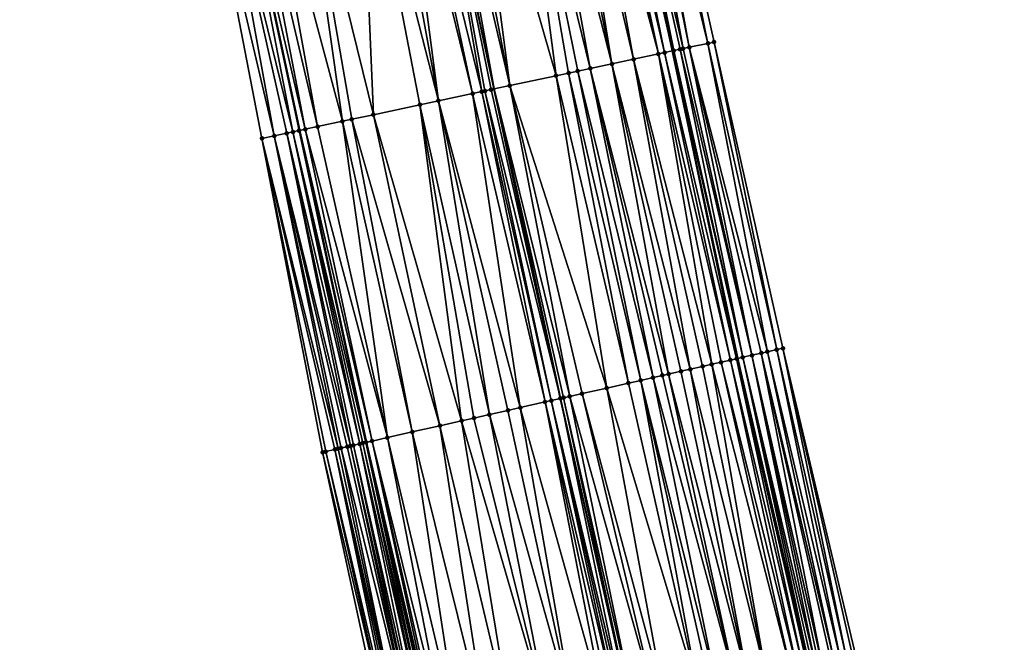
# Model space of a CAD drawing. Header units: feet. Extents: x 2004186 to 2014793, y 836912 to 864902.
# Tile 853 of 974: x 2004302 to 2004364, y 859717 to 859756. Entities that reach past the tile are written whole.
import ezdxf

# ---------------------------------------------------------------- set-up
doc = ezdxf.new("R2010")
doc.units = ezdxf.units.FT
doc.header["$LTSCALE"] = 100
doc.header["$MEASUREMENT"] = 0
for name, color, linetype, lineweight in [('EP_Travel Lane', 5, 'Continuous', 40), ('GPL_Skip Line', 2, 'Continuous', 40), ('Road Shots', 4, 'Continuous', 200), ('Road X-Section', 30, 'Continuous', 13)]:
    doc.layers.add(name, color=color, linetype=linetype, lineweight=lineweight)
doc.layers.add('I-77 SB_MM21-27-Surface-Border', color=7, linetype='Continuous')
doc.layers.add('I-77 SB_MM21-27-Surface-TIN', color=7, linetype='Continuous')

msp = doc.modelspace()

# ---------------------------------------------------------------- linework, layer by layer
at = {"layer": 'EP_Travel Lane'}
for points in [[(2004370.609287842, 859534.8401282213, 444.7023760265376), (2004365.586536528, 859554.198280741, 444.5180011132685), (2004360.538805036, 859573.7439302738, 444.3311443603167), (2004355.833348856, 859593.1816464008, 444.1446827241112), (2004351.127920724, 859612.6192466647, 443.9445826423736), (2004346.422477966, 859632.0569073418, 443.7515947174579), (2004341.677288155, 859651.6960678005, 443.6225728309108), (2004337.259155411, 859671.2012595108, 443.4504343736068), (2004332.840938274, 859690.7068237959, 443.3382586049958), (2004328.422724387, 859710.2123737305, 443.2237694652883), (2004324.004485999, 859729.7180318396, 443.1266894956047), (2004319.777487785, 859749.4203720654, 443.0340819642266), (2004315.594744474, 859768.9780298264, 442.9813244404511), (2004311.411994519, 859788.5357186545, 442.939242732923), (2004307.229234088, 859808.0934564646, 442.913986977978), (2004303.292697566, 859827.8972371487, 442.8676205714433)], [(2004394.028624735, 859540.9054419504, 443.790683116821), (2004389.021615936, 859560.2676880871, 443.6073706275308), (2004384.070726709, 859579.4665807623, 443.4164392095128), (2004379.31729616, 859598.892573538, 443.2255498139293), (2004374.563869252, 859618.3185514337, 443.0329078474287), (2004369.810325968, 859637.7450049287, 442.8962824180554), (2004365.101397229, 859656.9891307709, 442.7436499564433), (2004360.68665407, 859676.4951292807, 442.5776442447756), (2004356.274739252, 859696.0019191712, 442.4348379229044), (2004351.862804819, 859715.5087957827, 442.3059902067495), (2004347.450813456, 859735.015924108, 442.2176463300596), (2004343.332873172, 859754.4461153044, 442.1139658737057), (2004339.193966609, 859774.0130832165, 442.0454453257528), (2004335.055049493, 859793.5801010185, 441.9940504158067), (2004330.916120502, 859813.1471749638, 441.9619321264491)]]:
    msp.add_polyline3d(points, dxfattribs=at)
at = {"layer": 'GPL_Skip Line'}
msp.add_polyline3d([(2004382.848236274, 859538.0100961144, 444.2493343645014), (2004377.827073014, 859557.3686604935, 444.0649682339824), (2004372.82335508, 859576.7315324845, 443.871748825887), (2004368.091136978, 859596.1627890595, 443.6917296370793), (2004363.358942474, 859615.5939487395, 443.5003008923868), (2004358.626712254, 859635.0252550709, 443.3261405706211), (2004353.897575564, 859654.4575542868, 443.1810978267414), (2004349.484975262, 859673.9640739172, 443.0206597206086), (2004345.072343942, 859693.4707306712, 442.8822871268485), (2004340.659691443, 859712.9774810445, 442.7589795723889), (2004336.246989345, 859732.4844506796, 442.670955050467), (2004332.061993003, 859752.0414324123, 442.5726019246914), (2004327.8865465, 859771.6006229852, 442.5116710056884), (2004323.711088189, 859791.1598688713, 442.4697393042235), (2004319.535634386, 859810.7190936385, 442.4205535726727)], dxfattribs=at)
at = {"layer": 'I-77 SB_MM21-27-Surface-Border', "color": 3, "linetype": 'ByBlock', "lineweight": -2}
for points in [[(2004369.101899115, 859534.4494449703, 444.7322139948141), (2004364.467934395, 859553.9083950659, 444.5433729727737), (2004358.636941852, 859573.2810689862, 444.3657827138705), (2004353.51608965, 859592.6176496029, 444.1824932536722), (2004348.395236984, 859611.9542321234, 443.9994279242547), (2004343.468707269, 859631.338128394, 443.8151451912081), (2004338.681330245, 859651.0186753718, 443.6727696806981), (2004334.268678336, 859670.5254231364, 443.549039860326), (2004329.856021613, 859690.032192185, 443.4287412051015), (2004325.443353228, 859709.5390127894, 443.3167337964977), (2004321.225735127, 859729.0900532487, 443.2196111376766), (2004317.392204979, 859748.9113650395, 443.0988366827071), (2004313.607937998, 859768.55409352, 443.0477210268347), (2004310.019273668, 859788.2385305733, 442.9807805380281), (2004306.626188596, 859807.9647857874, 442.9356518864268), (2004302.095008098, 859827.6606911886, 442.9110677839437)], [(2004331.467112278, 859813.264646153, 441.9116234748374), (2004336.620596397, 859793.9138843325, 441.8542101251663), (2004341.578468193, 859774.5214592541, 441.8281914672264), (2004345.949507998, 859755.0040210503, 441.8883311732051), (2004350.293128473, 859735.6571461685, 441.9509017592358), (2004354.90093184, 859716.1941710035, 442.0175414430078), (2004359.508648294, 859696.7315800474, 442.1460058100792), (2004363.726179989, 859677.1809215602, 442.3045980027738), (2004368.13875957, 859657.6744935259, 442.4797731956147), (2004372.813527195, 859638.4740690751, 442.6378784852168), (2004377.5458314, 859619.0424589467, 442.7762663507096), (2004381.889354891, 859599.5167748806, 442.9822726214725), (2004385.455370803, 859579.8027218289, 443.2974816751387), (2004390.605744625, 859560.6770719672, 443.4571800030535), (2004395.4332121, 859541.2686868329, 443.6834630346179)]]:
    msp.add_polyline3d(points, dxfattribs=at)
at = {"layer": 'I-77 SB_MM21-27-Surface-TIN', "color": 128, "linetype": 'ByBlock', "lineweight": -2}
for points in [[(2004340.796056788, 859774.3546287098, 441.8927975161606), (2004345.558296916, 859754.9206309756, 441.929289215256), (2004341.578468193, 859774.5214592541, 441.8281914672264)], [(2004341.578468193, 859774.5214592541, 441.8281914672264), (2004345.558296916, 859754.9206309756, 441.929289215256), (2004345.949507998, 859755.0040210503, 441.8883311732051)], [(2004338.840017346, 859773.9376035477, 442.0718984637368), (2004338.253215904, 859773.8124473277, 442.1089109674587), (2004342.819862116, 859754.3367000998, 442.1471777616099)], [(2004338.840017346, 859773.9376035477, 442.0718984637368), (2004343.332873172, 859754.4461153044, 442.1139658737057), (2004339.193966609, 859774.0130832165, 442.0454453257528)], [(2004338.840017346, 859773.9376035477, 442.0718984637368), (2004342.819862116, 859754.3367000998, 442.1471777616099), (2004343.332873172, 859754.4461153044, 442.1139658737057)], [(2004339.231221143, 859774.0210277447, 442.0426610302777), (2004339.193966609, 859774.0130832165, 442.0454453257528), (2004343.406664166, 859754.4618534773, 442.1091887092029)], [(2004343.406664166, 859754.4618534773, 442.1091887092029), (2004339.193966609, 859774.0130832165, 442.0454453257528), (2004343.332873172, 859754.4461153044, 442.1139658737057)], [(2004339.426824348, 859774.0627337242, 442.0259404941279), (2004339.231221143, 859774.0210277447, 442.0426610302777), (2004343.406664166, 859754.4618534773, 442.1091887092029)], [(2004340.404849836, 859774.2712192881, 441.9271100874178), (2004339.426824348, 859774.0627337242, 442.0259404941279), (2004343.993465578, 859754.5870098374, 442.0722240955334)], [(2004339.426824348, 859774.0627337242, 442.0259404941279), (2004343.797864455, 859754.545294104, 442.0855944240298), (2004343.993465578, 859754.5870098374, 442.0722240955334)], [(2004339.426824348, 859774.0627337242, 442.0259404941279), (2004343.406664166, 859754.4618534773, 442.1091887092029), (2004343.797864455, 859754.545294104, 442.0855944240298)], [(2004340.796056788, 859774.3546287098, 441.8927975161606), (2004340.404849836, 859774.2712192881, 441.9271100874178), (2004344.384671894, 859754.6704222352, 442.0389335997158)], [(2004340.404849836, 859774.2712192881, 441.9271100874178), (2004343.993465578, 859754.5870098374, 442.0722240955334), (2004344.384671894, 859754.6704222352, 442.0389335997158)], [(2004340.796056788, 859774.3546287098, 441.8927975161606), (2004344.384671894, 859754.6704222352, 442.0389335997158), (2004345.558296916, 859754.9206309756, 441.929289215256)], [(2004336.297239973, 859773.3951246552, 442.1858223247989), (2004335.514851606, 859773.2281861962, 442.2133615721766), (2004339.494693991, 859753.6272939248, 442.2924808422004)], [(2004337.275226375, 859773.6037933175, 442.1498830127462), (2004336.297239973, 859773.3951246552, 442.1858223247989), (2004340.863878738, 859753.9194123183, 442.2360741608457)], [(2004336.297239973, 859773.3951246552, 442.1858223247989), (2004339.494693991, 859753.6272939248, 442.2924808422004), (2004340.863878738, 859753.9194123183, 442.2360741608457)], [(2004337.862018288, 859773.728994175, 442.1282027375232), (2004337.275226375, 859773.6037933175, 442.1498830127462), (2004342.428663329, 859754.253252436, 442.1683549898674)], [(2004337.275226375, 859773.6037933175, 442.1498830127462), (2004340.863878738, 859753.9194123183, 442.2360741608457), (2004342.428663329, 859754.253252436, 442.1683549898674)], [(2004338.253215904, 859773.8124473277, 442.1089109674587), (2004337.862018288, 859773.728994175, 442.1282027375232), (2004342.428663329, 859754.253252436, 442.1683549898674)], [(2004338.253215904, 859773.8124473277, 442.1089109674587), (2004342.428663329, 859754.253252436, 442.1683549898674), (2004342.819862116, 859754.3367000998, 442.1471777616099)], [(2004333.363280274, 859772.769120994, 442.2944389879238), (2004330.42931347, 859772.1431506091, 442.4144855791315), (2004335.973943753, 859752.8760829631, 442.4205659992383)], [(2004334.536863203, 859773.0195269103, 442.252521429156), (2004333.363280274, 859772.769120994, 442.2944389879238), (2004338.125512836, 859753.3351587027, 442.3431071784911)], [(2004333.363280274, 859772.769120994, 442.2944389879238), (2004337.343126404, 859753.1682111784, 442.3675329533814), (2004338.125512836, 859753.3351587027, 442.3431071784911)], [(2004333.363280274, 859772.769120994, 442.2944389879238), (2004336.756331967, 859753.0430221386, 442.3932726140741), (2004337.343126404, 859753.1682111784, 442.3675329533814)], [(2004333.363280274, 859772.769120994, 442.2944389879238), (2004335.973943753, 859752.8760829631, 442.4205659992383), (2004336.756331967, 859753.0430221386, 442.3932726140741)], [(2004335.514851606, 859773.2281861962, 442.2133615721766), (2004334.536863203, 859773.0195269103, 442.252521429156), (2004339.494693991, 859753.6272939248, 442.2924808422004)], [(2004334.536863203, 859773.0195269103, 442.252521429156), (2004338.125512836, 859753.3351587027, 442.3431071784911), (2004339.494693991, 859753.6272939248, 442.2924808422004)], [(2004330.42931347, 859772.1431506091, 442.4144855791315), (2004329.25572943, 859771.8927498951, 442.4581900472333), (2004333.039978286, 859752.2501063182, 442.5384632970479)], [(2004330.42931347, 859772.1431506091, 442.4144855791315), (2004333.039978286, 859752.2501063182, 442.5384632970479), (2004335.973943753, 859752.8760829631, 442.4205659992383)], [(2004326.51737296, 859771.3084520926, 442.5500446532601), (2004331.279609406, 859751.8744716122, 442.5924675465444), (2004327.8865465, 859771.6006229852, 442.5116710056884)], [(2004328.473339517, 859771.7258186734, 442.488215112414), (2004327.8865465, 859771.6006229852, 442.5116710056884), (2004332.061993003, 859752.0414324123, 442.5726019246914)], [(2004331.866395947, 859751.9996976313, 442.5794296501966), (2004332.061993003, 859752.0414324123, 442.5726019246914), (2004327.8865465, 859771.6006229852, 442.5116710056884)], [(2004331.866395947, 859751.9996976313, 442.5794296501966), (2004327.8865465, 859771.6006229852, 442.5116710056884), (2004331.475205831, 859751.916209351, 442.5866557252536)], [(2004331.475205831, 859751.916209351, 442.5866557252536), (2004327.8865465, 859771.6006229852, 442.5116710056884), (2004331.279609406, 859751.8744716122, 442.5924675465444)], [(2004329.25572943, 859771.8927498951, 442.4581900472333), (2004328.473339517, 859771.7258186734, 442.488215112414), (2004333.039978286, 859752.2501063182, 442.5384632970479)], [(2004328.473339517, 859771.7258186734, 442.488215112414), (2004332.061993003, 859752.0414324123, 442.5726019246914), (2004333.039978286, 859752.2501063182, 442.5384632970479)], [(2004324.952589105, 859770.9746085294, 442.6165799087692), (2004323.583406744, 859770.6824789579, 442.6691467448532), (2004328.541239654, 859751.2902360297, 442.705694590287)], [(2004325.930580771, 859771.1832525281, 442.5721691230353), (2004324.952589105, 859770.9746085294, 442.6165799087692), (2004328.541239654, 859751.2902360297, 442.705694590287)], [(2004326.51737296, 859771.3084520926, 442.5500446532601), (2004325.930580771, 859771.1832525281, 442.5721691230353), (2004330.692813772, 859751.7492881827, 442.6201342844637)], [(2004325.930580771, 859771.1832525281, 442.5721691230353), (2004328.541239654, 859751.2902360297, 442.705694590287), (2004330.692813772, 859751.7492881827, 442.6201342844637)], [(2004326.51737296, 859771.3084520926, 442.5500446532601), (2004330.692813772, 859751.7492881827, 442.6201342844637), (2004331.279609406, 859751.8744716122, 442.5924675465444)], [(2004323.583406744, 859770.6824789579, 442.6691467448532), (2004319.671451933, 859769.8478474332, 442.8277163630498), (2004324.433690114, 859750.4138588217, 442.8673486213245)], [(2004323.583406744, 859770.6824789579, 442.6691467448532), (2004327.367652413, 859751.0398503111, 442.7545501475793), (2004328.541239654, 859751.2902360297, 442.705694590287)], [(2004323.583406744, 859770.6824789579, 442.6691467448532), (2004324.433690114, 859750.4138588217, 442.8673486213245), (2004327.367652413, 859751.0398503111, 442.7545501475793)], [(2004319.671451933, 859769.8478474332, 442.8277163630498), (2004317.324278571, 859769.347070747, 442.9236237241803), (2004322.477719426, 859749.9965115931, 442.9358260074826)], [(2004319.671451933, 859769.8478474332, 442.8277163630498), (2004323.064510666, 859750.1217156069, 442.9152296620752), (2004324.433690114, 859750.4138588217, 442.8673486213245)], [(2004319.671451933, 859769.8478474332, 442.8277163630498), (2004322.477719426, 859749.9965115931, 442.9358260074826), (2004323.064510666, 859750.1217156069, 442.9152296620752)], [(2004315.563906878, 859768.97144922, 442.9821540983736), (2004314.585918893, 859768.762787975, 443.0206410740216), (2004319.348166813, 859749.3287537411, 443.0446045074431)], [(2004315.563906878, 859768.97144922, 442.9821540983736), (2004319.739358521, 859749.4122345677, 443.0348181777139), (2004315.594744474, 859768.9780298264, 442.9813244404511)], [(2004315.563906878, 859768.97144922, 442.9821540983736), (2004319.348166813, 859749.3287537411, 443.0446045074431), (2004319.739358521, 859749.4122345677, 443.0348181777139)], [(2004316.346291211, 859769.1384065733, 442.9611047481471), (2004315.594744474, 859768.9780298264, 442.9813244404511), (2004320.130548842, 859749.4957218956, 443.0272649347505)], [(2004319.739358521, 859749.4122345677, 443.0348181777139), (2004319.777487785, 859749.4203720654, 443.0340819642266), (2004315.594744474, 859768.9780298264, 442.9813244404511)], [(2004320.130548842, 859749.4957218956, 443.0272649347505), (2004315.594744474, 859768.9780298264, 442.9813244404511), (2004319.777487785, 859749.4203720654, 443.0340819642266)], [(2004317.324278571, 859769.347070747, 442.9236237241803), (2004316.346291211, 859769.1384065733, 442.9611047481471), (2004320.912935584, 859749.6626679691, 443.0023409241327)], [(2004316.346291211, 859769.1384065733, 442.9611047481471), (2004320.130548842, 859749.4957218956, 443.0272649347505), (2004320.912935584, 859749.6626679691, 443.0023409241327)], [(2004317.324278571, 859769.347070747, 442.9236237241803), (2004320.912935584, 859749.6626679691, 443.0023409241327), (2004322.477719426, 859749.9965115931, 442.9358260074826)], [(2004314.585918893, 859768.762787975, 443.0206410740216), (2004313.607937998, 859768.55409352, 443.0477210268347), (2004318.174590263, 859749.0783179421, 443.0762582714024)], [(2004313.607937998, 859768.55409352, 443.0477210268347), (2004317.392204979, 859748.9113650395, 443.0988366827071), (2004318.174590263, 859749.0783179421, 443.0762582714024)], [(2004314.585918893, 859768.762787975, 443.0206410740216), (2004318.956971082, 859749.2452917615, 443.0608644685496), (2004319.348166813, 859749.3287537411, 443.0446045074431)], [(2004314.585918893, 859768.762787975, 443.0206410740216), (2004318.174590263, 859749.0783179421, 443.0762582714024), (2004318.956971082, 859749.2452917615, 443.0608644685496)], [(2004344.384671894, 859754.6704222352, 442.0389335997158), (2004343.993465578, 859754.5870098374, 442.0722240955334), (2004348.34215579, 859735.2170246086, 442.1362905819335)], [(2004345.558296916, 859754.9206309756, 441.929289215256), (2004344.384671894, 859754.6704222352, 442.0389335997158), (2004349.317653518, 859735.4370350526, 442.0354962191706)], [(2004344.384671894, 859754.6704222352, 442.0389335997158), (2004348.927459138, 859735.3490100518, 442.0724631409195), (2004349.317653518, 859735.4370350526, 442.0354962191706)], [(2004344.384671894, 859754.6704222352, 442.0389335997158), (2004348.34215579, 859735.2170246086, 442.1362905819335), (2004348.927459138, 859735.3490100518, 442.0724631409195)], [(2004345.558296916, 859754.9206309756, 441.929289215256), (2004349.902934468, 859735.5691195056, 441.9876012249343), (2004345.949507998, 859755.0040210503, 441.8883311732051)], [(2004345.558296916, 859754.9206309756, 441.929289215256), (2004349.317653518, 859735.4370350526, 442.0354962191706), (2004349.902934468, 859735.5691195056, 441.9876012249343)], [(2004345.949507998, 859755.0040210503, 441.8883311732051), (2004349.902934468, 859735.5691195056, 441.9876012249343), (2004350.293128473, 859735.6571461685, 441.9509017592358)], [(2004342.428663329, 859754.253252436, 442.1683549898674), (2004340.863878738, 859753.9194123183, 442.2360741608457), (2004345.805997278, 859734.6443981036, 442.3019098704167)], [(2004342.819862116, 859754.3367000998, 442.1471777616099), (2004342.428663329, 859754.253252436, 442.1683549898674), (2004346.976499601, 859734.9088303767, 442.2485002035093)], [(2004342.428663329, 859754.253252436, 442.1683549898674), (2004346.391243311, 859734.7766369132, 442.2788535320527), (2004346.976499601, 859734.9088303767, 442.2485002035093)], [(2004342.428663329, 859754.253252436, 442.1683549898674), (2004345.805997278, 859734.6443981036, 442.3019098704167), (2004346.391243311, 859734.7766369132, 442.2788535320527)], [(2004342.819862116, 859754.3367000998, 442.1471777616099), (2004347.366675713, 859734.9969361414, 442.2245296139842), (2004343.332873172, 859754.4461153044, 442.1139658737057)], [(2004342.819862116, 859754.3367000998, 442.1471777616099), (2004346.976499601, 859734.9088303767, 442.2485002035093), (2004347.366675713, 859734.9969361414, 442.2245296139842)], [(2004343.406664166, 859754.4618534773, 442.1091887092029), (2004343.332873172, 859754.4461153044, 442.1139658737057), (2004347.756863, 859735.0849924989, 442.1926085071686)], [(2004347.366675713, 859734.9969361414, 442.2245296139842), (2004347.450813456, 859735.015924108, 442.2176463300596), (2004343.332873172, 859754.4461153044, 442.1139658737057)], [(2004347.756863, 859735.0849924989, 442.1926085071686), (2004343.332873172, 859754.4461153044, 442.1139658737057), (2004347.450813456, 859735.015924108, 442.2176463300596)], [(2004343.797864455, 859754.545294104, 442.0855944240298), (2004343.406664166, 859754.4618534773, 442.1091887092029), (2004347.756863, 859735.0849924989, 442.1926085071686)], [(2004343.993465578, 859754.5870098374, 442.0722240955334), (2004343.797864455, 859754.545294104, 442.0855944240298), (2004348.34215579, 859735.2170246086, 442.1362905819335)], [(2004343.797864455, 859754.545294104, 442.0855944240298), (2004347.756863, 859735.0849924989, 442.1926085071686), (2004348.34215579, 859735.2170246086, 442.1362905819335)], [(2004339.494693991, 859753.6272939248, 442.2924808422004), (2004338.125512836, 859753.3351587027, 442.3431071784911), (2004343.074853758, 859734.0272631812, 442.4062109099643)], [(2004340.863878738, 859753.9194123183, 442.2360741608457), (2004339.494693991, 859753.6272939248, 442.2924808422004), (2004344.440424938, 859734.3358332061, 442.3544729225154)], [(2004339.494693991, 859753.6272939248, 442.2924808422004), (2004343.855178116, 859734.2035978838, 442.3780904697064), (2004344.440424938, 859734.3358332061, 442.3544729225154)], [(2004339.494693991, 859753.6272939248, 442.2924808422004), (2004343.074853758, 859734.0272631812, 442.4062109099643), (2004343.855178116, 859734.2035978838, 442.3780904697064)], [(2004340.863878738, 859753.9194123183, 442.2360741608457), (2004345.220749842, 859734.5121654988, 442.3259646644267), (2004345.805997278, 859734.6443981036, 442.3019098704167)], [(2004340.863878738, 859753.9194123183, 442.2360741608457), (2004344.440424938, 859734.3358332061, 442.3544729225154), (2004345.220749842, 859734.5121654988, 442.3259646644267)], [(2004335.973943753, 859752.8760829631, 442.4205659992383), (2004333.039978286, 859752.2501063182, 442.5384632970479), (2004339.173221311, 859733.1456367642, 442.5543918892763)], [(2004336.756331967, 859753.0430221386, 442.3932726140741), (2004335.973943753, 859752.8760829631, 442.4205659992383), (2004340.538795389, 859733.4541939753, 442.5005919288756)], [(2004335.973943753, 859752.8760829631, 442.4205659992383), (2004339.173221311, 859733.1456367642, 442.5543918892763), (2004340.538795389, 859733.4541939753, 442.5005919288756)], [(2004337.343126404, 859753.1682111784, 442.3675329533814), (2004336.756331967, 859753.0430221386, 442.3932726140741), (2004341.31912127, 859733.6305219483, 442.4713885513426)], [(2004336.756331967, 859753.0430221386, 442.3932726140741), (2004340.538795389, 859733.4541939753, 442.5005919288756), (2004341.31912127, 859733.6305219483, 442.4713885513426)], [(2004338.125512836, 859753.3351587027, 442.3431071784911), (2004337.343126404, 859753.1682111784, 442.3675329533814), (2004342.099448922, 859733.8068420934, 442.4409255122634)], [(2004337.343126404, 859753.1682111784, 442.3675329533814), (2004341.31912127, 859733.6305219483, 442.4713885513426), (2004342.099448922, 859733.8068420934, 442.4409255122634)], [(2004338.125512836, 859753.3351587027, 442.3431071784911), (2004342.684689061, 859733.9391069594, 442.4220620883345), (2004343.074853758, 859734.0272631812, 442.4062109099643)], [(2004338.125512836, 859753.3351587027, 442.3431071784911), (2004342.099448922, 859733.8068420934, 442.4409255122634), (2004342.684689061, 859733.9391069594, 442.4220620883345)], [(2004333.039978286, 859752.2501063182, 442.5384632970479), (2004332.061993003, 859752.0414324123, 442.5726019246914), (2004336.832236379, 859732.6166850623, 442.6471863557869)], [(2004333.039978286, 859752.2501063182, 442.5384632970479), (2004337.612565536, 859732.7929985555, 442.6156528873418), (2004339.173221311, 859733.1456367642, 442.5543918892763)], [(2004333.039978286, 859752.2501063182, 442.5384632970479), (2004336.832236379, 859732.6166850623, 442.6471863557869), (2004337.612565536, 859732.7929985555, 442.6156528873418)], [(2004330.692813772, 859751.7492881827, 442.6201342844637), (2004328.541239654, 859751.2902360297, 442.705694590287), (2004333.710936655, 859731.9113563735, 442.7612969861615)], [(2004331.279609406, 859751.8744716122, 442.5924675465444), (2004330.692813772, 859751.7492881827, 442.6201342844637), (2004335.271596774, 859732.263975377, 442.6969455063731)], [(2004330.692813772, 859751.7492881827, 442.6201342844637), (2004333.710936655, 859731.9113563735, 442.7612969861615), (2004335.271596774, 859732.263975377, 442.6969455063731)], [(2004331.475205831, 859751.916209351, 442.5866557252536), (2004331.279609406, 859751.8744716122, 442.5924675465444), (2004335.661759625, 859732.352139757, 442.6824071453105)], [(2004331.279609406, 859751.8744716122, 442.5924675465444), (2004335.271596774, 859732.263975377, 442.6969455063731), (2004335.661759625, 859732.352139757, 442.6824071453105)], [(2004331.866395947, 859751.9996976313, 442.5794296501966), (2004331.475205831, 859751.916209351, 442.5866557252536), (2004336.246989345, 859732.4844506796, 442.670955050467)], [(2004331.475205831, 859751.916209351, 442.5866557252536), (2004335.661759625, 859732.352139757, 442.6824071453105), (2004336.246989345, 859732.4844506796, 442.670955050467)], [(2004331.866395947, 859751.9996976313, 442.5794296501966), (2004336.246989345, 859732.4844506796, 442.670955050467), (2004332.061993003, 859752.0414324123, 442.5726019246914)], [(2004336.442070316, 859732.5285348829, 442.6640098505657), (2004332.061993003, 859752.0414324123, 442.5726019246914), (2004336.246989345, 859732.4844506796, 442.670955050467)], [(2004336.832236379, 859732.6166850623, 442.6471863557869), (2004332.061993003, 859752.0414324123, 442.5726019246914), (2004336.442070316, 859732.5285348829, 442.6640098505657)], [(2004327.367652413, 859751.0398503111, 442.7545501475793), (2004324.433690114, 859750.4138588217, 442.8673486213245), (2004330.004368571, 859731.0738875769, 442.9143468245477)], [(2004328.541239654, 859751.2902360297, 442.705694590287), (2004327.367652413, 859751.0398503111, 442.7545501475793), (2004331.760108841, 859731.4705944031, 442.8436325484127)], [(2004327.367652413, 859751.0398503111, 442.7545501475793), (2004330.784697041, 859731.2502041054, 442.8833018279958), (2004331.760108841, 859731.4705944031, 442.8436325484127)], [(2004327.367652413, 859751.0398503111, 442.7545501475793), (2004330.004368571, 859731.0738875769, 442.9143468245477), (2004330.784697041, 859731.2502041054, 442.8833018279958)], [(2004328.541239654, 859751.2902360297, 442.705694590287), (2004332.930606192, 859731.7350486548, 442.7937596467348), (2004333.710936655, 859731.9113563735, 442.7612969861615)], [(2004328.541239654, 859751.2902360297, 442.705694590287), (2004331.760108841, 859731.4705944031, 442.8436325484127), (2004332.930606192, 859731.7350486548, 442.7937596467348)], [(2004324.433690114, 859750.4138588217, 442.8673486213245), (2004323.064510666, 859750.1217156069, 442.9152296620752), (2004328.638795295, 859730.7653268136, 442.9675751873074)], [(2004324.433690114, 859750.4138588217, 442.8673486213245), (2004328.638795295, 859730.7653268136, 442.9675751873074), (2004330.004368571, 859731.0738875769, 442.9143468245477)], [(2004320.912935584, 859749.6626679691, 443.0023409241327), (2004320.130548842, 859749.4957218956, 443.0272649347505), (2004325.322408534, 859730.0159407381, 443.0929463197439)], [(2004322.477719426, 859749.9965115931, 442.9358260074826), (2004320.912935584, 859749.6626679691, 443.0023409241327), (2004325.322408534, 859730.0159407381, 443.0929463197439)], [(2004323.064510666, 859750.1217156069, 442.9152296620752), (2004322.477719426, 859749.9965115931, 442.9358260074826), (2004326.883066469, 859730.3685693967, 443.0301484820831)], [(2004322.477719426, 859749.9965115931, 442.9358260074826), (2004325.322408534, 859730.0159407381, 443.0929463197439), (2004326.883066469, 859730.3685693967, 443.0301484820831)], [(2004323.064510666, 859750.1217156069, 442.9152296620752), (2004326.883066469, 859730.3685693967, 443.0301484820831), (2004328.638795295, 859730.7653268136, 442.9675751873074)], [(2004318.174590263, 859749.0783179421, 443.0762582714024), (2004317.392204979, 859748.9113650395, 443.0988366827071), (2004322.201152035, 859729.3104209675, 443.1763085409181)], [(2004318.956971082, 859749.2452917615, 443.0608644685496), (2004318.174590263, 859749.0783179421, 443.0762582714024), (2004322.981443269, 859729.4869021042, 443.1717518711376)], [(2004318.174590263, 859749.0783179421, 443.0762582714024), (2004322.786372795, 859729.4427714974, 443.1712299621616), (2004322.981443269, 859729.4869021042, 443.1717518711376)], [(2004318.174590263, 859749.0783179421, 443.0762582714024), (2004322.396229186, 859729.3545220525, 443.172079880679), (2004322.786372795, 859729.4427714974, 443.1712299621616)], [(2004318.174590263, 859749.0783179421, 443.0762582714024), (2004322.201152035, 859729.3104209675, 443.1763085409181), (2004322.396229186, 859729.3545220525, 443.172079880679)], [(2004319.348166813, 859749.3287537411, 443.0446045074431), (2004318.956971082, 859749.2452917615, 443.0608644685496), (2004323.566690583, 859729.6191352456, 443.1477834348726)], [(2004318.956971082, 859749.2452917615, 443.0608644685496), (2004323.176520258, 859729.5310039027, 443.1676380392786), (2004323.566690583, 859729.6191352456, 443.1477834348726)], [(2004318.956971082, 859749.2452917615, 443.0608644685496), (2004322.981443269, 859729.4869021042, 443.1717518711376), (2004323.176520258, 859729.5310039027, 443.1676380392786)], [(2004319.739358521, 859749.4122345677, 443.0348181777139), (2004319.348166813, 859749.3287537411, 443.0446045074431), (2004323.956862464, 859729.7072597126, 443.1268223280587)], [(2004319.348166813, 859749.3287537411, 443.0446045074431), (2004323.761779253, 859729.663185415, 443.1353615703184), (2004323.956862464, 859729.7072597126, 443.1268223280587)], [(2004319.348166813, 859749.3287537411, 443.0446045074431), (2004323.566690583, 859729.6191352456, 443.1477834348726), (2004323.761779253, 859729.663185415, 443.1353615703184)], [(2004319.739358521, 859749.4122345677, 443.0348181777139), (2004324.004485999, 859729.7180318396, 443.1266894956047), (2004319.777487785, 859749.4203720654, 443.0340819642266)], [(2004319.739358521, 859749.4122345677, 443.0348181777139), (2004323.956862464, 859729.7072597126, 443.1268223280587), (2004324.004485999, 859729.7180318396, 443.1266894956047)], [(2004320.130548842, 859749.4957218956, 443.0272649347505), (2004319.777487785, 859749.4203720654, 443.0340819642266), (2004324.347006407, 859729.7955076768, 443.1257341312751)], [(2004324.347006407, 859729.7955076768, 443.1257341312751), (2004319.777487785, 859749.4203720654, 443.0340819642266), (2004324.004485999, 859729.7180318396, 443.1266894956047)], [(2004320.130548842, 859749.4957218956, 443.0272649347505), (2004324.347006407, 859729.7955076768, 443.1257341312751), (2004325.322408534, 859730.0159407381, 443.0929463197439)], [(2004317.392204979, 859748.9113650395, 443.0988366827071), (2004322.006070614, 859729.2663387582, 443.1835746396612), (2004322.201152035, 859729.3104209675, 443.1763085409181)], [(2004317.392204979, 859748.9113650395, 443.0988366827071), (2004321.420816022, 859729.134137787, 443.2127198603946), (2004322.006070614, 859729.2663387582, 443.1835746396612)], [(2004317.392204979, 859748.9113650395, 443.0988366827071), (2004321.225735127, 859729.0900532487, 443.2196111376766), (2004321.420816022, 859729.134137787, 443.2127198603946)], [(2004348.927459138, 859735.3490100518, 442.0724631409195), (2004348.34215579, 859735.2170246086, 442.1362905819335), (2004352.754843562, 859715.7101183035, 442.2345059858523)], [(2004349.317653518, 859735.4370350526, 442.0354962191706), (2004348.927459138, 859735.3490100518, 442.0724631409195), (2004353.535264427, 859715.8860263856, 442.137734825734)], [(2004348.927459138, 859735.3490100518, 442.0724631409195), (2004353.340161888, 859715.8420375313, 442.1600233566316), (2004353.535264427, 859715.8860263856, 442.137734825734)], [(2004348.927459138, 859735.3490100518, 442.0724631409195), (2004352.754843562, 859715.7101183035, 442.2345059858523), (2004353.340161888, 859715.8420375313, 442.1600233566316)], [(2004349.902934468, 859735.5691195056, 441.9876012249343), (2004349.317653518, 859735.4370350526, 442.0354962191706), (2004353.925456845, 859715.974060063, 442.1021641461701)], [(2004349.317653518, 859735.4370350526, 442.0354962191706), (2004353.535264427, 859715.8860263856, 442.137734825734), (2004353.925456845, 859715.974060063, 442.1021641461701)], [(2004349.902934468, 859735.5691195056, 441.9876012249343), (2004354.315639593, 859716.0621364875, 442.0734721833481), (2004350.293128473, 859735.6571461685, 441.9509017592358)], [(2004349.902934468, 859735.5691195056, 441.9876012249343), (2004353.925456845, 859715.974060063, 442.1021641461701), (2004354.315639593, 859716.0621364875, 442.0734721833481)], [(2004350.293128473, 859735.6571461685, 441.9509017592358), (2004354.705831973, 859716.1501703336, 442.0379286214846), (2004354.90093184, 859716.1941710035, 442.0175414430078)], [(2004350.293128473, 859735.6571461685, 441.9509017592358), (2004354.315639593, 859716.0621364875, 442.0734721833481), (2004354.705831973, 859716.1501703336, 442.0379286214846)], [(2004346.391243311, 859734.7766369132, 442.2788535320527), (2004345.805997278, 859734.6443981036, 442.3019098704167), (2004350.803940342, 859715.2696896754, 442.3704821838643)], [(2004346.976499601, 859734.9088303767, 442.2485002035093), (2004346.391243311, 859734.7766369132, 442.2788535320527), (2004351.19411027, 859715.3578227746, 442.3509101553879)], [(2004346.391243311, 859734.7766369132, 442.2788535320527), (2004350.803940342, 859715.2696896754, 442.3704821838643), (2004351.19411027, 859715.3578227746, 442.3509101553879)], [(2004347.366675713, 859734.9969361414, 442.2245296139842), (2004346.976499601, 859734.9088303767, 442.2485002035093), (2004351.584285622, 859715.4459318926, 442.3274791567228)], [(2004346.976499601, 859734.9088303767, 442.2485002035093), (2004351.19411027, 859715.3578227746, 442.3509101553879), (2004351.584285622, 859715.4459318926, 442.3274791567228)], [(2004347.366675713, 859734.9969361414, 442.2245296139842), (2004351.862804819, 859715.5087957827, 442.3059902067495), (2004347.450813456, 859735.015924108, 442.2176463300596)], [(2004347.366675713, 859734.9969361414, 442.2245296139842), (2004351.584285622, 859715.4459318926, 442.3274791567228), (2004351.862804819, 859715.5087957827, 442.3059902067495)], [(2004347.756863, 859735.0849924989, 442.1926085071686), (2004347.450813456, 859735.015924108, 442.2176463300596), (2004351.974470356, 859715.5339995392, 442.2973747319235)], [(2004351.974470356, 859715.5339995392, 442.2973747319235), (2004347.450813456, 859735.015924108, 442.2176463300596), (2004351.862804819, 859715.5087957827, 442.3059902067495)], [(2004348.34215579, 859735.2170246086, 442.1362905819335), (2004347.756863, 859735.0849924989, 442.1926085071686), (2004352.364641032, 859715.622129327, 442.2772698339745)], [(2004347.756863, 859735.0849924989, 442.1926085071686), (2004352.169549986, 859715.578089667, 442.2913828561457), (2004352.364641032, 859715.622129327, 442.2772698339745)], [(2004347.756863, 859735.0849924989, 442.1926085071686), (2004351.974470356, 859715.5339995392, 442.2973747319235), (2004352.169549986, 859715.578089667, 442.2913828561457)], [(2004348.34215579, 859735.2170246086, 442.1362905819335), (2004352.559740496, 859715.6661317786, 442.2571693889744), (2004352.754843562, 859715.7101183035, 442.2345059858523)], [(2004348.34215579, 859735.2170246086, 442.1362905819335), (2004352.364641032, 859715.622129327, 442.2772698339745), (2004352.559740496, 859715.6661317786, 442.2571693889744)], [(2004343.855178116, 859734.2035978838, 442.3780904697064), (2004343.074853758, 859734.0272631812, 442.4062109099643), (2004348.072788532, 859714.6525913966, 442.4806798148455)], [(2004344.440424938, 859734.3358332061, 442.3544729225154), (2004343.855178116, 859734.2035978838, 442.3780904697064), (2004348.072788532, 859714.6525913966, 442.4806798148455)], [(2004345.220749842, 859734.5121654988, 442.3259646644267), (2004344.440424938, 859734.3358332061, 442.3544729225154), (2004349.243281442, 859714.9170652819, 442.4339663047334)], [(2004344.440424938, 859734.3358332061, 442.3544729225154), (2004348.072788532, 859714.6525913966, 442.4806798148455), (2004349.243281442, 859714.9170652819, 442.4339663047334)], [(2004345.805997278, 859734.6443981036, 442.3019098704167), (2004345.220749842, 859734.5121654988, 442.3259646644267), (2004349.243281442, 859714.9170652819, 442.4339663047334)], [(2004345.805997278, 859734.6443981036, 442.3019098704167), (2004349.243281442, 859714.9170652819, 442.4339663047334), (2004350.803940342, 859715.2696896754, 442.3704821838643)], [(2004341.31912127, 859733.6305219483, 442.4713885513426), (2004340.538795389, 859733.4541939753, 442.5005919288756), (2004344.951488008, 859713.947266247, 442.5953600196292)], [(2004342.099448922, 859733.8068420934, 442.4409255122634), (2004341.31912127, 859733.6305219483, 442.4713885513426), (2004346.12197787, 859714.2117536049, 442.5508144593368)], [(2004341.31912127, 859733.6305219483, 442.4713885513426), (2004345.731812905, 859714.1235985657, 442.5668559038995), (2004346.12197787, 859714.2117536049, 442.5508144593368)], [(2004341.31912127, 859733.6305219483, 442.4713885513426), (2004344.951488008, 859713.947266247, 442.5953600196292), (2004345.731812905, 859714.1235985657, 442.5668559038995)], [(2004342.684689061, 859733.9391069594, 442.4220620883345), (2004342.099448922, 859733.8068420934, 442.4409255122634), (2004347.292460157, 859714.4762744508, 442.5116577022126)], [(2004342.099448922, 859733.8068420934, 442.4409255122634), (2004346.12197787, 859714.2117536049, 442.5508144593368), (2004347.292460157, 859714.4762744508, 442.5116577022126)], [(2004343.074853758, 859734.0272631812, 442.4062109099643), (2004342.684689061, 859733.9391069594, 442.4220620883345), (2004347.292460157, 859714.4762744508, 442.5116577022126)], [(2004343.074853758, 859734.0272631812, 442.4062109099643), (2004347.292460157, 859714.4762744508, 442.5116577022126), (2004348.072788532, 859714.6525913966, 442.4806798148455)], [(2004339.173221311, 859733.1456367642, 442.5543918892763), (2004337.612565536, 859732.7929985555, 442.6156528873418), (2004342.805582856, 859713.4624040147, 442.6820566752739)], [(2004340.538795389, 859733.4541939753, 442.5005919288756), (2004339.173221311, 859733.1456367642, 442.5543918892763), (2004344.951488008, 859713.947266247, 442.5953600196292)], [(2004339.173221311, 859733.1456367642, 442.5543918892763), (2004342.805582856, 859713.4624040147, 442.6820566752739), (2004344.951488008, 859713.947266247, 442.5953600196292)], [(2004335.271596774, 859732.263975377, 442.6969455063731), (2004333.710936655, 859731.9113563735, 442.7612969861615), (2004339.099056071, 859712.6247526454, 442.8057273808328)], [(2004335.661759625, 859732.352139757, 442.6824071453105), (2004335.271596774, 859732.263975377, 442.6969455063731), (2004339.87938548, 859712.8010650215, 442.7740142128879)], [(2004335.271596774, 859732.263975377, 442.6969455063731), (2004339.489222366, 859712.7129018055, 442.7887398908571), (2004339.87938548, 859712.8010650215, 442.7740142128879)], [(2004335.271596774, 859732.263975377, 442.6969455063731), (2004339.099056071, 859712.6247526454, 442.8057273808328), (2004339.489222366, 859712.7129018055, 442.7887398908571)], [(2004335.661759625, 859732.352139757, 442.6824071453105), (2004340.269533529, 859712.8892948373, 442.7700055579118), (2004336.246989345, 859732.4844506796, 442.670955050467)], [(2004335.661759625, 859732.352139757, 442.6824071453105), (2004340.074462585, 859712.8451663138, 442.7698189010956), (2004340.269533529, 859712.8892948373, 442.7700055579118)], [(2004335.661759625, 859732.352139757, 442.6824071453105), (2004339.87938548, 859712.8010650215, 442.7740142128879), (2004340.074462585, 859712.8451663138, 442.7698189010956)], [(2004336.442070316, 859732.5285348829, 442.6640098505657), (2004336.246989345, 859732.4844506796, 442.670955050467), (2004340.659691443, 859712.9774810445, 442.7589795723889)], [(2004340.269533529, 859712.8892948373, 442.7700055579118), (2004340.659691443, 859712.9774810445, 442.7589795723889), (2004336.246989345, 859732.4844506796, 442.670955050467)], [(2004336.832236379, 859732.6166850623, 442.6471863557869), (2004336.442070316, 859732.5285348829, 442.6640098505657), (2004340.8547704, 859713.021574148, 442.7534665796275)], [(2004336.442070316, 859732.5285348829, 442.6640098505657), (2004340.659691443, 859712.9774810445, 442.7589795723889), (2004340.8547704, 859713.021574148, 442.7534665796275)], [(2004337.612565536, 859732.7929985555, 442.6156528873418), (2004336.832236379, 859732.6166850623, 442.6471863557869), (2004342.220339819, 859713.3301519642, 442.7029823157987)], [(2004336.832236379, 859732.6166850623, 442.6471863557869), (2004340.8547704, 859713.021574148, 442.7534665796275), (2004342.220339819, 859713.3301519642, 442.7029823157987)], [(2004337.612565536, 859732.7929985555, 442.6156528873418), (2004342.220339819, 859713.3301519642, 442.7029823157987), (2004342.805582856, 859713.4624040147, 442.6820566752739)], [(2004332.930606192, 859731.7350486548, 442.7937596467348), (2004331.760108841, 859731.4705944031, 442.8436325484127), (2004337.148228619, 859712.1839890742, 442.887805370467)], [(2004333.710936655, 859731.9113563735, 442.7612969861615), (2004332.930606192, 859731.7350486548, 442.7937596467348), (2004337.148228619, 859712.1839890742, 442.887805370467)], [(2004333.710936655, 859731.9113563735, 442.7612969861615), (2004337.148228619, 859712.1839890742, 442.887805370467), (2004339.099056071, 859712.6247526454, 442.8057273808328)], [(2004330.004368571, 859731.0738875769, 442.9143468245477), (2004328.638795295, 859730.7653268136, 442.9675751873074), (2004333.246577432, 859711.3024454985, 443.0493169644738)], [(2004330.784697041, 859731.2502041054, 442.8833018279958), (2004330.004368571, 859731.0738875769, 442.9143468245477), (2004335.587563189, 859711.831393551, 442.9559352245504)], [(2004330.004368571, 859731.0738875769, 442.9143468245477), (2004333.246577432, 859711.3024454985, 443.0493169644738), (2004335.587563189, 859711.831393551, 442.9559352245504)], [(2004331.760108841, 859731.4705944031, 442.8436325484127), (2004330.784697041, 859731.2502041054, 442.8833018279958), (2004335.587563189, 859711.831393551, 442.9559352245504)], [(2004331.760108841, 859731.4705944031, 442.8436325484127), (2004335.587563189, 859711.831393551, 442.9559352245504), (2004337.148228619, 859712.1839890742, 442.887805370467)], [(2004326.883066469, 859730.3685693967, 443.0301484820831), (2004325.322408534, 859730.0159407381, 443.0929463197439), (2004329.930187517, 859710.55307337, 443.1769323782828)], [(2004328.638795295, 859730.7653268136, 442.9675751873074), (2004326.883066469, 859730.3685693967, 443.0301484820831), (2004331.685924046, 859710.9497967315, 443.1088789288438)], [(2004326.883066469, 859730.3685693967, 443.0301484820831), (2004329.930187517, 859710.55307337, 443.1769323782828), (2004331.685924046, 859710.9497967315, 443.1088789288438)], [(2004328.638795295, 859730.7653268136, 442.9675751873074), (2004331.685924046, 859710.9497967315, 443.1088789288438), (2004333.246577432, 859711.3024454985, 443.0493169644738)], [(2004324.347006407, 859729.7955076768, 443.1257341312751), (2004324.004485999, 859729.7180318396, 443.1266894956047), (2004328.564623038, 859710.2444737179, 443.2239028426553)], [(2004325.322408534, 859730.0159407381, 443.0929463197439), (2004324.347006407, 859729.7955076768, 443.1257341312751), (2004329.149865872, 859710.376726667, 443.2031217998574)], [(2004324.347006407, 859729.7955076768, 443.1257341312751), (2004328.759701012, 859710.2885711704, 443.2190896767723), (2004329.149865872, 859710.376726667, 443.2031217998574)], [(2004324.347006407, 859729.7955076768, 443.1257341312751), (2004328.564623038, 859710.2444737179, 443.2239028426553), (2004328.759701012, 859710.2885711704, 443.2190896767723)], [(2004325.322408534, 859730.0159407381, 443.0929463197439), (2004329.149865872, 859710.376726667, 443.2031217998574), (2004329.930187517, 859710.55307337, 443.1769323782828)], [(2004321.420816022, 859729.134137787, 443.2127198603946), (2004321.225735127, 859729.0900532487, 443.2196111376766), (2004325.833513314, 859709.6271893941, 443.3041626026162)], [(2004322.006070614, 859729.2663387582, 443.1835746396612), (2004321.420816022, 859729.134137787, 443.2127198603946), (2004326.028596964, 859709.6712617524, 443.2953113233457)], [(2004321.420816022, 859729.134137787, 443.2127198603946), (2004325.833513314, 859709.6271893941, 443.3041626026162), (2004326.028596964, 859709.6712617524, 443.2953113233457)], [(2004322.201152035, 859729.3104209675, 443.1763085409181), (2004322.006070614, 859729.2663387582, 443.1835746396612), (2004326.418753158, 859709.7594555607, 443.2855084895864)], [(2004322.006070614, 859729.2663387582, 443.1835746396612), (2004326.223676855, 859709.715350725, 443.2891335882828), (2004326.418753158, 859709.7594555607, 443.2855084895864)], [(2004322.006070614, 859729.2663387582, 443.1835746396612), (2004326.028596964, 859709.6712617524, 443.2953113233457), (2004326.223676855, 859709.715350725, 443.2891335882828)], [(2004322.396229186, 859729.3545220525, 443.172079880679), (2004322.201152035, 859729.3104209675, 443.1763085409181), (2004326.418753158, 859709.7594555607, 443.2855084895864)], [(2004322.786372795, 859729.4427714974, 443.1712299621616), (2004322.396229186, 859729.3545220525, 443.172079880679), (2004327.199046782, 859709.9359261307, 443.2792514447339)], [(2004322.396229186, 859729.3545220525, 443.172079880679), (2004326.418753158, 859709.7594555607, 443.2855084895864), (2004327.199046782, 859709.9359261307, 443.2792514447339)], [(2004322.981443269, 859729.4869021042, 443.1717518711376), (2004322.786372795, 859729.4427714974, 443.1712299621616), (2004327.199046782, 859709.9359261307, 443.2792514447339)], [(2004323.176520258, 859729.5310039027, 443.1676380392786), (2004322.981443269, 859729.4869021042, 443.1717518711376), (2004327.394122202, 859709.9800348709, 443.2762546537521)], [(2004322.981443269, 859729.4869021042, 443.1717518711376), (2004327.199046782, 859709.9359261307, 443.2792514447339), (2004327.394122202, 859709.9800348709, 443.2762546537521)], [(2004323.566690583, 859729.6191352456, 443.1477834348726), (2004323.176520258, 859729.5310039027, 443.1676380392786), (2004327.589203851, 859710.0241160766, 443.2688270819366)], [(2004323.176520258, 859729.5310039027, 443.1676380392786), (2004327.394122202, 859709.9800348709, 443.2762546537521), (2004327.589203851, 859710.0241160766, 443.2688270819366)], [(2004323.761779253, 859729.663185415, 443.1353615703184), (2004323.566690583, 859729.6191352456, 443.1477834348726), (2004327.979376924, 859710.1122352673, 443.247016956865)], [(2004323.566690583, 859729.6191352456, 443.1477834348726), (2004327.589203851, 859710.0241160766, 443.2688270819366), (2004327.979376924, 859710.1122352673, 443.247016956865)], [(2004323.956862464, 859729.7072597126, 443.1268223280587), (2004323.761779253, 859729.663185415, 443.1353615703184), (2004328.174468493, 859710.1562726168, 443.2325321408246)], [(2004323.761779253, 859729.663185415, 443.1353615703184), (2004327.979376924, 859710.1122352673, 443.247016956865), (2004328.174468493, 859710.1562726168, 443.2325321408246)], [(2004323.956862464, 859729.7072597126, 443.1268223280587), (2004328.369552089, 859710.200345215, 443.2237194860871), (2004324.004485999, 859729.7180318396, 443.1266894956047)], [(2004323.956862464, 859729.7072597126, 443.1268223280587), (2004328.174468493, 859710.1562726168, 443.2325321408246), (2004328.369552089, 859710.200345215, 443.2237194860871)], [(2004328.564623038, 859710.2444737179, 443.2239028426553), (2004324.004485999, 859729.7180318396, 443.1266894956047), (2004328.422724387, 859710.2123737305, 443.2237694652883)], [(2004328.369552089, 859710.200345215, 443.2237194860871), (2004328.422724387, 859710.2123737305, 443.2237694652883), (2004324.004485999, 859729.7180318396, 443.1266894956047)], [(2004321.225735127, 859729.0900532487, 443.2196111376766), (2004325.443353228, 859709.5390127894, 443.3167337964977), (2004325.833513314, 859709.6271893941, 443.3041626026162)]]:
    msp.add_3dface(points, dxfattribs=at)
at = {"layer": 'Road Shots', "lineweight": 100}
for p in [(2004344.384671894, 859754.6704222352, 442.0389335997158), (2004345.558296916, 859754.9206309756, 441.929289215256), (2004345.949507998, 859755.0040210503, 441.8883311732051), (2004342.428663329, 859754.253252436, 442.1683549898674), (2004342.819862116, 859754.3367000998, 442.1471777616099), (2004343.406664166, 859754.4618534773, 442.1091887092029), (2004343.797864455, 859754.545294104, 442.0855944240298), (2004343.993465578, 859754.5870098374, 442.0722240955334), (2004339.494693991, 859753.6272939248, 442.2924808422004), (2004340.863878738, 859753.9194123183, 442.2360741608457), (2004335.973943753, 859752.8760829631, 442.4205659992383), (2004336.756331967, 859753.0430221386, 442.3932726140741), (2004337.343126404, 859753.1682111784, 442.3675329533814), (2004338.125512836, 859753.3351587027, 442.3431071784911), (2004333.039978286, 859752.2501063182, 442.5384632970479), (2004330.692813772, 859751.7492881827, 442.6201342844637), (2004331.279609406, 859751.8744716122, 442.5924675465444), (2004331.475205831, 859751.916209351, 442.5866557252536), (2004331.866395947, 859751.9996976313, 442.5794296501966), (2004327.367652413, 859751.0398503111, 442.7545501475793), (2004328.541239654, 859751.2902360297, 442.705694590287), (2004324.433690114, 859750.4138588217, 442.8673486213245), (2004320.912935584, 859749.6626679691, 443.0023409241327), (2004322.477719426, 859749.9965115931, 442.9358260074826), (2004323.064510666, 859750.1217156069, 442.9152296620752), (2004318.174590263, 859749.0783179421, 443.0762582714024), (2004318.956971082, 859749.2452917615, 443.0608644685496), (2004319.348166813, 859749.3287537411, 443.0446045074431), (2004319.739358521, 859749.4122345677, 443.0348181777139), (2004320.130548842, 859749.4957218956, 443.0272649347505), (2004317.392204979, 859748.9113650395, 443.0988366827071), (2004348.927459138, 859735.3490100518, 442.0724631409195), (2004349.317653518, 859735.4370350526, 442.0354962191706), (2004349.902934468, 859735.5691195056, 441.9876012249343), (2004350.293128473, 859735.6571461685, 441.9509017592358), (2004346.391243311, 859734.7766369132, 442.2788535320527), (2004346.976499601, 859734.9088303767, 442.2485002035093), (2004347.366675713, 859734.9969361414, 442.2245296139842), (2004347.756863, 859735.0849924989, 442.1926085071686), (2004348.34215579, 859735.2170246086, 442.1362905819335), (2004343.855178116, 859734.2035978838, 442.3780904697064), (2004344.440424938, 859734.3358332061, 442.3544729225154), (2004345.220749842, 859734.5121654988, 442.3259646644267), (2004345.805997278, 859734.6443981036, 442.3019098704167), (2004341.31912127, 859733.6305219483, 442.4713885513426), (2004342.099448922, 859733.8068420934, 442.4409255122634), (2004342.684689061, 859733.9391069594, 442.4220620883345), (2004343.074853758, 859734.0272631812, 442.4062109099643), (2004339.173221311, 859733.1456367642, 442.5543918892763), (2004340.538795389, 859733.4541939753, 442.5005919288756), (2004335.271596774, 859732.263975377, 442.6969455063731), (2004335.661759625, 859732.352139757, 442.6824071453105), (2004336.246989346, 859732.4844506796, 442.6709550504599), (2004336.442070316, 859732.5285348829, 442.6640098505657), (2004336.832236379, 859732.6166850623, 442.6471863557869), (2004337.612565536, 859732.7929985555, 442.6156528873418), (2004332.930606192, 859731.7350486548, 442.7937596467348), (2004333.710936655, 859731.9113563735, 442.7612969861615), (2004330.004368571, 859731.0738875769, 442.9143468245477), (2004330.784697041, 859731.2502041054, 442.8833018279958), (2004331.760108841, 859731.4705944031, 442.8436325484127), (2004326.883066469, 859730.3685693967, 443.0301484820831), (2004328.638795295, 859730.7653268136, 442.9675751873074), (2004324.347006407, 859729.7955076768, 443.1257341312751), (2004325.322408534, 859730.0159407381, 443.0929463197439), (2004321.420816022, 859729.134137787, 443.2127198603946), (2004322.006070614, 859729.2663387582, 443.1835746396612), (2004322.201152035, 859729.3104209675, 443.1763085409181), (2004322.396229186, 859729.3545220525, 443.172079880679), (2004322.786372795, 859729.4427714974, 443.1712299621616), (2004322.981443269, 859729.4869021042, 443.1717518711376), (2004323.176520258, 859729.5310039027, 443.1676380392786), (2004323.566690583, 859729.6191352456, 443.1477834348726), (2004323.761779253, 859729.663185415, 443.1353615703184), (2004323.956862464, 859729.7072597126, 443.1268223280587), (2004321.225735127, 859729.0900532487, 443.2196111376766)]:
    msp.add_point(p, dxfattribs=at)
at = {"layer": 'Road X-Section', "extrusion": (0.2087723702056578, -0.9779597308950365, 0.002976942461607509), "elevation": -422352.4023010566, "flags": 128}
msp.add_lwpolyline([(2139642.996494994, 1700.425171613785), (2139643.796494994, 1700.402593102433), (2139644.596494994, 1700.387199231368), (2139644.996494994, 1700.370939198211), (2139645.396494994, 1700.361152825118), (2139645.796494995, 1700.353599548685), (2139646.596494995, 1700.328675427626), (2139648.196494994, 1700.262160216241), (2139648.796494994, 1700.241563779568), (2139650.196494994, 1700.19368252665), (2139653.196494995, 1700.080883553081), (2139654.396494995, 1700.032027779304), (2139656.596494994, 1699.946467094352), (2139657.196494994, 1699.918800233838), (2139657.396494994, 1699.912988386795), (2139657.796494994, 1699.905762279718), (2139658.996494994, 1699.864795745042), (2139661.996494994, 1699.746897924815), (2139662.796494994, 1699.719604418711), (2139663.396494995, 1699.693864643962), (2139664.196494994, 1699.669438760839), (2139665.596494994, 1699.618812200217), (2139666.996494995, 1699.562405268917), (2139668.596494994, 1699.494685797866), (2139668.996494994, 1699.47350847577), (2139669.596494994, 1699.435519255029), (2139669.996494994, 1699.411924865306), (2139670.196494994, 1699.398554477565), (2139670.596494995, 1699.365263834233), (2139671.796494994, 1699.255618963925), (2139672.196494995, 1699.214660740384)], dxfattribs=at)
at = {"layer": 'Road X-Section', "extrusion": (0.2206323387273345, -0.9753362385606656, 0.006371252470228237), "elevation": -396304.0334148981, "flags": 128}
msp.add_lwpolyline([(2144614.693447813, 2968.232908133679), (2144614.893447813, 2968.226016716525), (2144615.493447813, 2968.19687090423), (2144615.693447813, 2968.189604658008), (2144615.893447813, 2968.185375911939), (2144616.293447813, 2968.18452597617), (2144616.493447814, 2968.185047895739), (2144616.693447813, 2968.180933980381), (2144617.093447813, 2968.161078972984), (2144617.293447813, 2968.148656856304), (2144617.493447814, 2968.140117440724), (2144617.893447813, 2968.139029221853), (2144618.893447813, 2968.106240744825), (2144620.493447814, 2968.043441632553), (2144622.293447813, 2967.980867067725), (2144623.693447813, 2967.927637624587), (2144624.493447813, 2967.896591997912), (2144625.493447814, 2967.856921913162), (2144626.693447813, 2967.807047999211), (2144627.493447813, 2967.774584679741), (2144629.093447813, 2967.710231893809), (2144629.493447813, 2967.69569323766), (2144630.093447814, 2967.684240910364), (2144630.293447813, 2967.677295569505), (2144630.693447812, 2967.660471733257), (2144631.493447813, 2967.628937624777), (2144633.093447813, 2967.567675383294), (2144634.493447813, 2967.513874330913), (2144635.293447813, 2967.484670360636), (2144636.093447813, 2967.454206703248), (2144636.693447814, 2967.435342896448), (2144637.093447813, 2967.419491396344), (2144637.893447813, 2967.391370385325), (2144638.493447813, 2967.367752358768), (2144639.293447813, 2967.339243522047), (2144639.893447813, 2967.315188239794), (2144640.493447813, 2967.292131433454), (2144641.093447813, 2967.261777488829), (2144641.493447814, 2967.23780641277), (2144641.893447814, 2967.205884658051), (2144642.493447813, 2967.149565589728), (2144643.093447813, 2967.085736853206), (2144643.493447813, 2967.048769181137), (2144644.093447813, 2967.000873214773), (2144644.493447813, 2966.964173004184)], dxfattribs=at)

doc.saveas('drawing.dxf')
